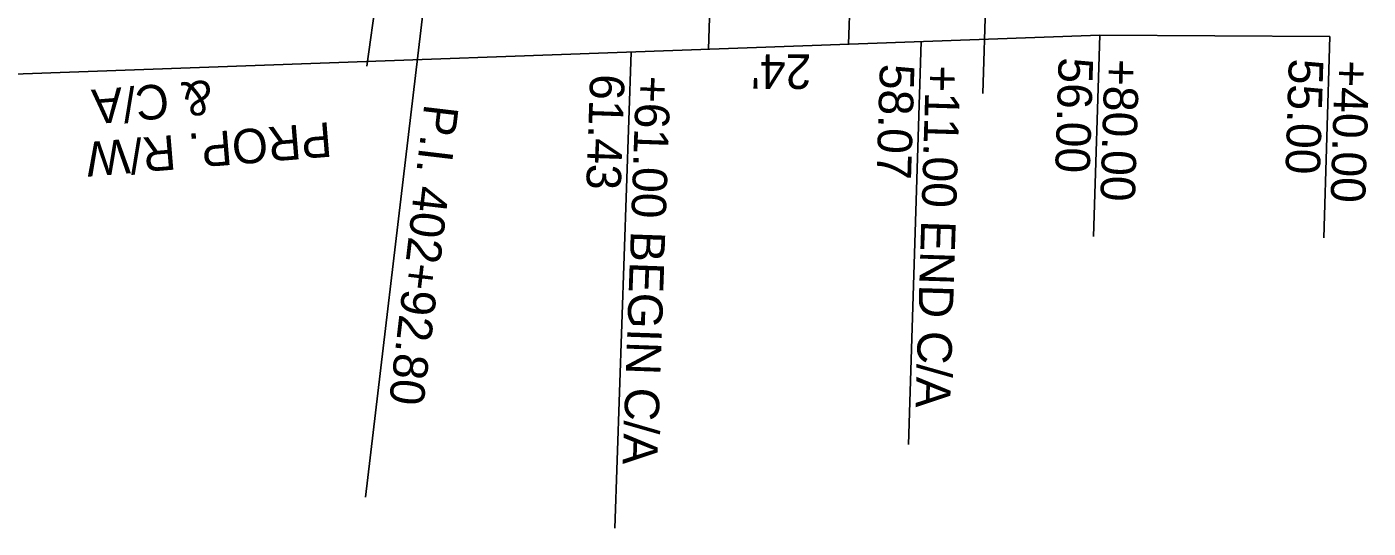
# Model space of a CAD drawing. Extents: x -70 to 701944, y -4 to 666871.
# Drawn here: x 668460.3 to 668693.4, y 656399.6 to 656486.7 of the extents above; entities that cross this region are included whole.
import ezdxf

# ---------------------------------------------------------------- set-up
doc = ezdxf.new("R2010")
doc.units = 0
for name, color, linetype in [('R_Detour', 7, 'Continuous'), ('R_Drive', 7, 'Continuous'), ('R_Horz Alg Annot', 7, 'Continuous'), ('R_ROW', 7, 'Continuous'), ('R_ROW Annot', 7, 'Continuous'), ('R_Temp Easement Annot', 7, 'Continuous')]:
    doc.layers.add(name, color=color, linetype=linetype)

msp = doc.modelspace()

# ---------------------------------------------------------------- linework, layer by layer
at = {"layer": 'R_Detour'}
for p, q in [((668519.4, 656479.83), (668528.11, 656542.99)), ((668626.43, 656475.07), (668628.42, 656539.9))]:
    msp.add_line(p, q, dxfattribs=at)
at = {"layer": 'R_Drive'}
for p, q in [((668603.62, 656500.34), (668603.11, 656483.63)), ((668579.32, 656500.11), (668578.78, 656482.76))]:
    msp.add_line(p, q, dxfattribs=at)
at = {"layer": 'R_Horz Alg Annot'}
msp.add_lwpolyline([(668535.72, 656544.64), (668519.17, 656404.97)], dxfattribs=at)
at = {"layer": 'R_ROW'}
msp.add_lwpolyline([(668686.76, 656484.97), (668646.75, 656485.2), (668427.36, 656477.32), (668391.69, 656456.87), (668341.52, 656413.55)], dxfattribs=at)
at = {"layer": 'R_ROW Annot'}
for points in [[(668615.7, 656484.09), (668613.55, 656414.12)], [(668565.36, 656482.28), (668562.47, 656399.59)]]:
    msp.add_lwpolyline(points, dxfattribs=at)
at = {"layer": 'R_Temp Easement Annot'}
for points in [[(668646.75, 656485.2), (668645.67, 656450.22)], [(668686.76, 656484.97), (668685.69, 656449.99)]]:
    msp.add_lwpolyline(points, dxfattribs=at)

# ---------------------------------------------------------------- texts
at = {"layer": 'R_Drive'}
msp.add_text("24'", height=6, rotation=179.7886, dxfattribs=at).set_placement((668596.65, 656481.86))
at = {"layer": 'R_Horz Alg Annot'}
msp.add_text('P.I. 402+92.80', height=6, rotation=263.239, dxfattribs=at).set_placement((668529.41, 656473.4))
at = {"layer": 'R_ROW'}
for s, p in [('& C/A', (668492.3, 656477.44)), ('PROP. R/W ', (668513.04, 656470.12))]:
    msp.add_text(s, height=6, rotation=184.7236, dxfattribs=at).set_placement(p)
at = {"layer": 'R_ROW Annot'}
for s, rotation, p in [('58.07', 268.2389, (668608.58, 656480.3)), ('+11.00 END C/A', 268.2389, (668616.58, 656480.06)), ('61.43', 267.996, (668558.22, 656478.52)), ('+61.00 BEGIN C/A', 267.996, (668566.22, 656478.24))]:
    msp.add_text(s, height=6, rotation=rotation, dxfattribs=at).set_placement(p)
at = {"layer": 'R_Temp Easement Annot'}
for s, p in [('56.00', (668639.63, 656481.42)), ('+80.00', (668647.63, 656481.17)), ('55.00', (668679.64, 656481.19)), ('+40.00', (668687.64, 656480.94))]:
    msp.add_text(s, height=6, rotation=268.2389, dxfattribs=at).set_placement(p)

doc.saveas('drawing.dxf')
